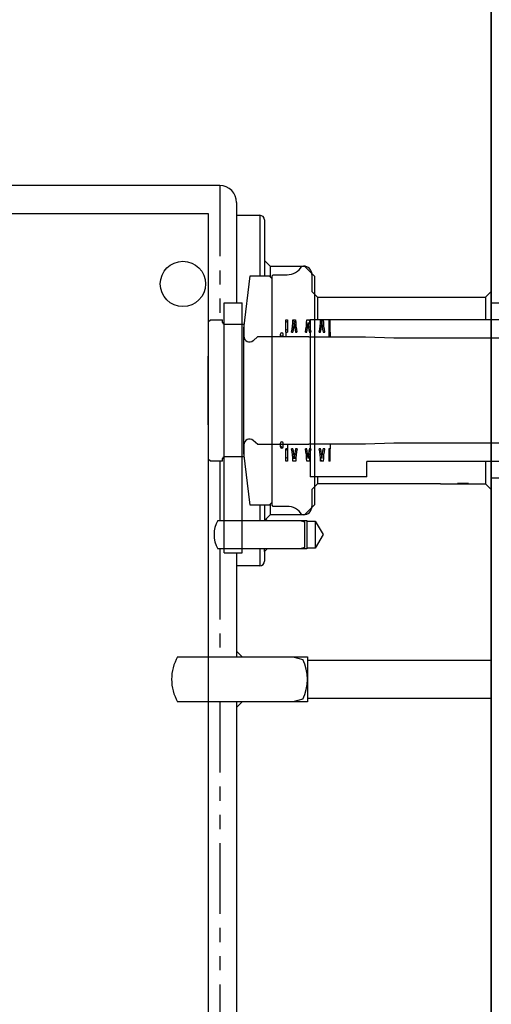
# Model space of a CAD drawing. Extents: x 2651 to 7771, y -1163 to 1075.
# Tile 478 of 490: x 6037 to 6121, y 579 to 753. Entities that reach past the tile are written whole.
import ezdxf

# ---------------------------------------------------------------- set-up
doc = ezdxf.new("R2010")
doc.units = 0
doc.header["$LTSCALE"] = 10
doc.linetypes.add('PHANTOM', pattern=[2.5, 1.25, -0.25, 0.25, -0.25, 0.25, -0.25])
doc.layers.get('0').update_dxf_attribs({"linetype": 'CONTINUOUS'})
for name, color, linetype in [('15', 7, 'CONTINUOUS'), ('97', 7, 'CONTINUOUS'), ('DIM', 3, 'CONTINUOUS')]:
    doc.layers.add(name, color=color, linetype=linetype)

# ---------------------------------------------------------------- blocks, each defined once
blk = doc.blocks.new('A$C4D975714')
at = {"color": 252, "linetype": 'Continuous', "lineweight": 0}
for p, q in [((-136.04, 312.01), (-136.29, 312.26)), ((-134.62, 312.01), (-135.06, 312.45)), ((-132.16, 312.38), (-132.28, 312.5)), ((-136.04, 310.6), (-136.29, 310.85)), ((-135.06, 311.04), (-135.15, 311.13)), ((-134.62, 310.59), (-134.66, 310.63)), ((-132.54, 311.35), (-132.67, 311.48)), ((-132.2, 311.01), (-132.3, 311.1)), ((-129.6, 311.24), (-129.75, 311.39)), ((-136.85, 289.84), (-137.25, 290.23)), ((-136.04, 289.4), (-136.29, 289.65)), ((-134.42, 289.19), (-134.64, 289.42)), ((-131.94, 289.54), (-131.95, 289.56)), ((-136.04, 287.98), (-136.29, 288.23)), ((-134.83, 288.19), (-135, 288.36)), ((-134.55, 287.91), (-134.8, 288.16)), ((-132.44, 288.63), (-132.72, 288.91)), ((-132.11, 288.3), (-132.27, 288.47)), ((-129.89, 287.5), (-130.16, 287.77)), ((-130.06, 289.08), (-130.13, 289.15)), ((-129.62, 288.64), (-129.86, 288.88))]:
    blk.add_line(p, q, dxfattribs=at)
at = {"layer": '15', "color": 7, "linetype": 'Continuous'}
for p, q in [((-150, 331.26), (-210, 331.26)), ((-150, -331.26), (-150, 331.26)), ((-100.02, 315.5), (-50, 315.5)), ((-100.02, 315.5), (-100.02, 284.5)), ((-50, 284.5), (-100.02, 284.5))]:
    blk.add_line(p, q, dxfattribs=at)
at = {"layer": '15', "color": 254, "linetype": 'Continuous'}
for p, q in [((-133.5, 321.99), (-133, 321.99)), ((-133, 321.99), (-131.25, 320.25)), ((-143.74, 311), (-142.6, 320.28)), ((-142.6, 320.28), (-139.25, 320.28)), ((-139.25, 320.28), (-138.75, 319.78)), ((-138.75, 320.3), (-138.55, 320.5)), ((-138.75, 279.7), (-138.75, 320.3)), ((-138.75, 280.22), (-138.75, 319.78)), ((-138.55, 320.5), (-136.09, 320.5)), ((-131.25, 320.25), (-131.25, 279.76)), ((-147.19, 315.5), (-144.01, 315.5)), ((-147.19, 271.25), (-147.19, 315.5)), ((-144.01, 271.25), (-144.01, 315.5)), ((-150.04, 300), (-149.95, 312.2)), ((-149.95, 312.2), (-149.65, 312.5)), ((-149.65, 312.5), (-147.49, 312.5)), ((-147.49, 312.05), (-147.49, 312.5)), ((-147.19, 311.75), (-143.74, 311.75)), ((-143.74, 311.75), (-143.74, 309.59)), ((-143.74, 289), (-143.74, 311)), ((-142.1, 308.82), (-141.24, 309.54)), ((-141.24, 309.54), (-132.24, 309.54)), ((-137.25, 309.65), (-137.25, 309.99)), ((-137.25, 309.65), (-136.79, 309.65)), ((-136.79, 309.65), (-136.79, 309.99)), ((-132.24, 309.54), (-132.24, 309.5)), ((-132.24, 309.5), (-122.25, 309.5)), ((-122.25, 309.5), (-117.24, 309.33)), ((-117.24, 309.33), (-50, 309.33)), ((-149.95, 287.8), (-150.04, 300)), ((-141.24, 290.46), (-142.1, 291.18)), ((-143.74, 290.41), (-143.74, 288.25)), ((-132.24, 290.46), (-141.24, 290.46)), ((-137.25, 290.01), (-137.25, 290.69)), ((-136.79, 290.01), (-136.79, 290.69)), ((-122.25, 290.5), (-132.24, 290.5)), ((-132.24, 290.5), (-132.24, 290.46)), ((-117.24, 290.68), (-122.25, 290.5)), ((-50, 290.68), (-117.24, 290.68)), ((-149.65, 287.5), (-149.95, 287.8)), ((-147.49, 287.5), (-149.65, 287.5)), ((-147.49, 287.5), (-147.49, 287.95)), ((-143.74, 288.25), (-147.19, 288.25)), ((-142.6, 279.72), (-143.74, 289)), ((-139.25, 279.72), (-142.6, 279.72)), ((-138.75, 280.22), (-139.25, 279.72)), ((-138.55, 279.5), (-138.75, 279.7)), ((-136.09, 279.5), (-138.55, 279.5)), ((-131.25, 279.76), (-133, 278.01)), ((-133, 278.01), (-133.5, 278.01)), ((-147.19, 271.25), (-144.01, 271.25))]:
    blk.add_line(p, q, dxfattribs=at)
at = {"layer": '15', "color": 30, "linetype": 'Continuous'}
for p, q in [((-136.29, 310.32), (-136.29, 312.5)), ((-136.29, 312.5), (-136.04, 312.5)), ((-136.04, 312.5), (-136.04, 310.32)), ((-135.06, 312.5), (-134.58, 312.5)), ((-132.62, 312.5), (-132.14, 312.5)), ((-130.19, 312.5), (-129.94, 312.5)), ((-129.93, 312.5), (-129.68, 312.5)), ((-128.73, 312.5), (-128.73, 310.32)), ((-128.73, 312.5), (-128.48, 312.5)), ((-128.48, 310.32), (-128.48, 312.5)), ((-136.29, 310.32), (-136.29, 309.54)), ((-136.29, 310.32), (-136.04, 310.32)), ((-135.3, 310.32), (-135.05, 310.32)), ((-134.59, 310.32), (-134.34, 310.32)), ((-132.86, 310.32), (-132.61, 310.32)), ((-132.16, 310.32), (-131.91, 310.32)), ((-130.42, 310.32), (-130.17, 310.32)), ((-129.71, 310.32), (-129.44, 310.32)), ((-128.73, 310.32), (-128.73, 309.5)), ((-128.73, 310.32), (-128.48, 310.32)), ((-128.48, 310.32), (-128.48, 309.5)), ((-136.04, 289.68), (-136.29, 289.68)), ((-136.29, 287.5), (-136.29, 289.68)), ((-136.04, 290.46), (-136.04, 289.68)), ((-136.04, 289.68), (-136.04, 287.5)), ((-135.05, 289.68), (-135.3, 289.68)), ((-134.33, 289.68), (-134.59, 289.68)), ((-132.61, 289.68), (-132.86, 289.68)), ((-131.91, 289.68), (-132.16, 289.68)), ((-130.17, 289.68), (-130.42, 289.68)), ((-129.44, 289.68), (-129.72, 289.68)), ((-128.48, 289.68), (-128.73, 289.68)), ((-128.73, 289.68), (-128.73, 287.5)), ((-128.48, 290.5), (-128.48, 289.68)), ((-128.48, 287.5), (-128.48, 289.68)), ((-136.04, 287.5), (-136.29, 287.5)), ((-134.56, 287.5), (-135.06, 287.5)), ((-132.14, 287.5), (-132.62, 287.5)), ((-129.68, 287.5), (-130.19, 287.5)), ((-128.48, 287.5), (-128.73, 287.5))]:
    blk.add_line(p, q, dxfattribs=at)
at = {"layer": '15', "color": 252, "linetype": 'Continuous'}
for p, q in [((-132.02, 312.55), (-132.02, 284.7)), ((-132.02, 312.55), (-50, 312.55)), ((-122.02, 284.7), (-122.02, 287.45)), ((-50, 287.45), (-122.02, 287.45)), ((-122.02, 284.7), (-132.02, 284.7))]:
    blk.add_line(p, q, dxfattribs=at)
at = {"layer": '15', "color": 253, "linetype": 'Continuous'}
for p, q in [((-148.33, 277), (-133.8, 277)), ((-133.8, 277), (-133, 276.79)), ((-133, 276.79), (-133, 272.21)), ((-133.8, 272), (-148.33, 272)), ((-133, 272.21), (-133.8, 272)), ((-155.43, 252.9), (-135.1, 252.9)), ((-135.1, 252.9), (-133.32, 252.42)), ((-135.1, 244.9), (-155.43, 244.9)), ((-133.32, 245.38), (-135.1, 244.9))]:
    blk.add_line(p, q, dxfattribs=at)
at = {"layer": '15', "color": 254, "linetype": 'Continuous'}
blk.add_circle((-154.5, 318.86), 4, dxfattribs=at)
for centre, radius, start, end in [((-136.09, 323.5), 3, 270, 329.8897), ((-147.19, 312.05), 0.3, 180, 270), ((-137.02, 309.99), 0.229, 0, 180), ((-142.74, 309.59), 1, 180, 310), ((-142.74, 290.41), 1, 50, 180), ((-137.02, 290.69), 0.229, 0, 180), ((-137.02, 290.01), 0.229, 180, 0), ((-147.19, 287.95), 0.3, 90, 180), ((-136.09, 276.5), 3, 30.1103, 90)]:
    blk.add_arc(centre, radius, start, end, dxfattribs=at)
at = {"layer": '15', "color": 30, "linetype": 'Continuous'}
for centre, radius, start, end in [((-145.19, 312.5), 10.13, 347.5701, 0), ((-144.94, 312.5), 10.13, 347.5701, 357.4537), ((-124.7, 312.5), 10.13, 182.5463, 192.4299), ((-124.45, 312.5), 10.13, 180, 192.4299), ((-142.75, 312.5), 10.13, 347.5701, 0), ((-142.5, 312.5), 10.13, 347.5701, 357.4537), ((-122.26, 312.5), 10.13, 182.5463, 192.4299), ((-122.01, 312.5), 10.13, 180, 192.4299), ((-140.31, 312.5), 10.13, 347.5701, 0), ((-140.06, 312.5), 10.13, 347.5701, 0), ((-119.32, 312.5), 10.62, 180, 191.8499), ((-119.57, 312.5), 10.12, 180, 192.4448), ((-145.19, 287.5), 10.13, 0, 12.4299), ((-144.94, 287.5), 10.13, 2.3497, 12.4299), ((-124.2, 287.42), 10.63, 167.7307, 177.3363), ((-123.95, 287.5), 10.61, 168.1376, 180), ((-142.75, 287.5), 10.13, 0, 12.4299), ((-142.5, 287.5), 10.13, 2.5463, 12.4299), ((-122.26, 287.5), 10.13, 167.5701, 177.4537), ((-122.01, 287.5), 10.13, 167.5701, 180), ((-140.31, 287.5), 10.13, 0, 12.4299), ((-140.06, 287.5), 10.13, 2.5471, 12.4299), ((-119.82, 287.5), 10.14, 167.5849, 177.4559), ((-119.57, 287.5), 10.12, 167.5552, 180)]:
    blk.add_arc(centre, radius, start, end, dxfattribs=at)
at = {"layer": '15', "color": 253, "linetype": 'Continuous'}
for centre, radius, start, end in [((-144, 274.5), 5, 150, 210), ((-148.5, 248.9), 8, 150, 210), ((-140.5, 248.9), 8, 333.8779, 26.1221)]:
    blk.add_arc(centre, radius, start, end, dxfattribs=at)
at = {"layer": '97', "color": 2, "linetype": 'Continuous'}
for p, q in [((-148, 336.26), (-220, 336.26)), ((-145, 333.26), (-145, 331)), ((-145, 331), (-145, 315.5)), ((-145, 331), (-140.9, 331)), ((-140.1, 330.2), (-140.1, 323.01)), ((-140.1, 323.01), (-140.1, 320.28)), ((-140.1, 323.01), (-139.1, 322.01)), ((-139.1, 322.01), (-139.1, 320.13)), ((-139.1, 322.01), (-133.19, 322.01)), ((-131.69, 320.51), (-131.69, 317.5)), ((-131.69, 317.5), (-130.69, 316.5)), ((-101.02, 316.5), (-100, 317.52)), ((-100, 317.52), (-100, 315.5)), ((-130.69, 316.5), (-130.69, 312.55)), ((-130.69, 316.5), (-101.02, 316.5)), ((-101.02, 316.5), (-101.02, 312.55)), ((-101.02, 287.45), (-101.02, 283.53)), ((-130.69, 284.7), (-130.69, 283.5)), ((-100, 284.5), (-100, 282.48)), ((-130.69, 283.5), (-131.69, 282.5)), ((-131.69, 282.5), (-131.69, 279.5)), ((-108.97, 283.5), (-130.69, 283.5)), ((-108.97, 283.5), (-108.97, 283.53)), ((-108.97, 283.44), (-108.97, 283.5)), ((-100.96, 283.44), (-108.97, 283.44)), ((-100, 282.48), (-100.96, 283.44)), ((-140.1, 279.72), (-140.1, 277.05)), ((-139.1, 279.87), (-139.1, 278)), ((-140.1, 277), (-140.1, 277.05)), ((-139.1, 278), (-139.84, 277.26)), ((-139.84, 277.26), (-139.6, 277.02)), ((-133.19, 278), (-139.1, 278)), ((-139.6, 277.02), (-139.6, 277)), ((-139.6, 277.02), (-132.6, 277.02)), ((-132.6, 277.02), (-132.6, 276.9)), ((-132.6, 276.9), (-132.6, 272.1)), ((-132.6, 276.9), (-131.15, 276.9)), ((-131.15, 276.9), (-131.15, 272.1)), ((-131.15, 276.9), (-129.71, 274.5)), ((-129.71, 274.5), (-131.15, 272.1)), ((-140.1, 271.49), (-140.1, 272)), ((-139.6, 271.99), (-140.1, 271.49)), ((-139.6, 272), (-139.6, 271.99)), ((-132.6, 271.99), (-139.6, 271.99)), ((-131.15, 272.1), (-132.6, 272.1)), ((-132.6, 272.1), (-132.6, 271.99)), ((-145, 271.25), (-145, 269)), ((-140.1, 271.49), (-140.1, 269.8)), ((-140.9, 269), (-145, 269)), ((-145, 269), (-145, 253.9)), ((-145, 253.9), (-145, 252.9)), ((-145, 253.9), (-144, 252.9)), ((-144, 252.9), (-132.5, 252.9)), ((-132.5, 252.9), (-132.5, 252.3)), ((-132.5, 252.3), (-132.5, 245.5)), ((-132.5, 252.3), (-100, 252.3)), ((-100, 252.3), (-100, 245.5)), ((-145, 244.9), (-145, 243.9)), ((-144, 244.9), (-145, 243.9)), ((-132.5, 244.9), (-144, 244.9)), ((-100, 245.5), (-132.5, 245.5)), ((-132.5, 245.5), (-132.5, 244.9)), ((-145, 243.9), (-145, 131))]:
    blk.add_line(p, q, dxfattribs=at)
at = {"layer": '97', "color": 252, "linetype": 'PHANTOM'}
for p, q in [((-148, 336.26), (-148, 312.5)), ((-140.9, 331), (-140.9, 320.28)), ((-133.19, 322.01), (-133.19, 321.99)), ((-150, 309.26), (-149.98, 309.26)), ((-148, 287.5), (-148, 277)), ((-104.02, 283.53), (-105.97, 283.53)), ((-105.97, 283.53), (-104.02, 283.53)), ((-140.9, 279.72), (-140.9, 277)), ((-133.19, 278.01), (-133.19, 278)), ((-148, 272), (-148, 252.9)), ((-140.9, 272), (-140.9, 269)), ((-148, 244.9), (-148, 112.5))]:
    blk.add_line(p, q, dxfattribs=at)
at = {"layer": '97', "color": 2, "linetype": 'Continuous'}
for centre, radius, start, end in [((-148, 333.26), 3, 0, 90), ((-140.9, 330.2), 0.8, 0, 90), ((-133.19, 320.51), 1.5, 0, 90), ((-133.19, 279.5), 1.5, 270, 0), ((-140.9, 269.8), 0.8, 270, 0)]:
    blk.add_arc(centre, radius, start, end, dxfattribs=at)
for points in [[(-101.02, 283.53), (-101.02, 283.53), (-101.02, 283.53), (-101.02, 283.53)], [(-100.96, 283.44), (-100.99, 283.47), (-101.01, 283.5), (-101.02, 283.53)], [(-139.84, 277.26), (-139.84, 277.25), (-139.94, 277.18), (-140.1, 277.05)]]:
    blk.add_open_spline(points, degree=3, dxfattribs=at)

msp = doc.modelspace()

# ---------------------------------------------------------------- linework, layer by layer
for p, q in [((6120.684, 910.642), (6120.684, -36.483)), ((6120.684, -36.483), (6120.684, 910.642))]:
    msp.add_line(p, q)

# ---------------------------------------------------------------- block references
at = {"layer": 'DIM'}
msp.add_blockref('A$C4D975714', (6220.684, 387.642), dxfattribs=at)

doc.saveas('drawing.dxf')
